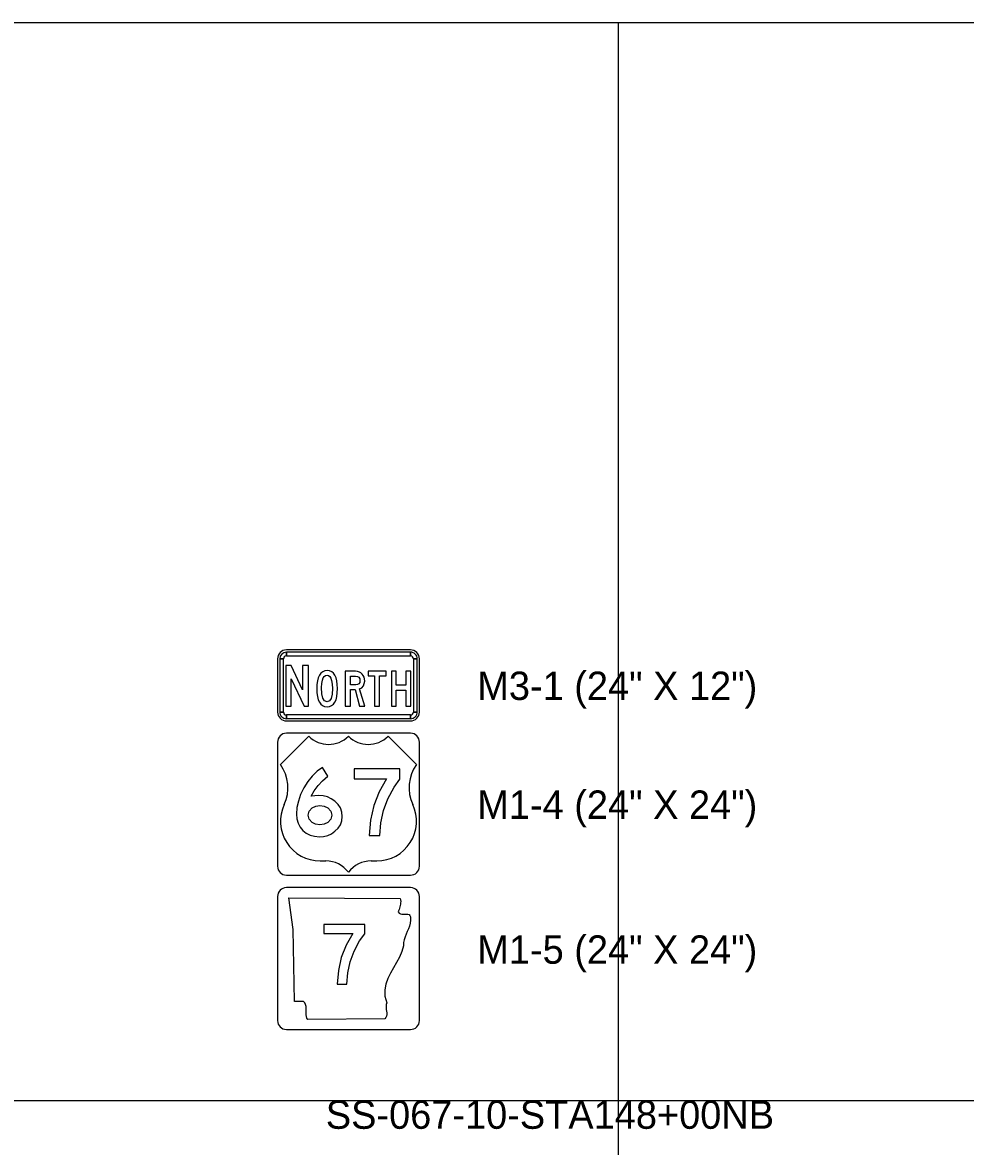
# Model space of a CAD drawing. Extents: x 1001568 to 1002149, y 1840825 to 1841423.
# Drawn here: x 1001942.25 to 1001955.55, y 1841194.82 to 1841210.67 of the extents above; entities that cross this region are included whole.
import ezdxf

# ---------------------------------------------------------------- set-up
doc = ezdxf.new("R2010")
doc.units = 0
for name, color, linetype in [('40', 7, 'Continuous'), ('R_No Plot', 7, 'Continuous'), ('SIGNS', 7, 'Continuous')]:
    doc.layers.add(name, color=color, linetype=linetype)

msp = doc.modelspace()

# ---------------------------------------------------------------- linework, layer by layer
at = {"layer": 'R_No Plot'}
for p, q in [((1001950.65, 1841210.667), (1001950.65, 1841148.127)), ((1001886.411, 1841195.469), (1001982.133, 1841195.469))]:
    msp.add_line(p, q, dxfattribs=at)
msp.add_lwpolyline([(1001886.411, 1841210.667), (1001964.232, 1841210.667), (1001964.232, 1841207.694), (1001968.454, 1841207.694), (1001968.454, 1841206.882), (1001982.133, 1841206.882), (1001982.133, 1841148.127), (1001886.411, 1841148.127)], close=True, dxfattribs=at)
at = {"layer": 'SIGNS'}
for p, q in [((1001947.725, 1841201.82), (1001945.975, 1841201.82)), ((1001945.975, 1841201.737), (1001945.975, 1841201.789)), ((1001947.725, 1841201.789), (1001947.725, 1841201.737)), ((1001945.85, 1841201.695), (1001945.85, 1841200.945)), ((1001945.881, 1841201.695), (1001945.933, 1841201.695)), ((1001947.766, 1841201.695), (1001947.818, 1841201.695)), ((1001947.85, 1841200.945), (1001947.85, 1841201.695)), ((1001945.933, 1841200.945), (1001945.881, 1841200.945)), ((1001945.975, 1841200.852), (1001945.975, 1841200.904)), ((1001945.975, 1841200.82), (1001947.725, 1841200.82)), ((1001947.725, 1841200.904), (1001947.725, 1841200.852)), ((1001947.818, 1841200.945), (1001947.766, 1841200.945)), ((1001947.725, 1841200.645), (1001945.975, 1841200.645)), ((1001945.85, 1841200.52), (1001945.85, 1841198.77)), ((1001946.291, 1841200.603), (1001945.891, 1841200.204)), ((1001947.808, 1841200.204), (1001947.409, 1841200.603)), ((1001947.85, 1841198.77), (1001947.85, 1841200.52)), ((1001945.85, 1841198.77), (1001945.85, 1841198.77)), ((1001946.45, 1841198.846), (1001946.53, 1841198.846)), ((1001947.169, 1841198.846), (1001947.249, 1841198.846)), ((1001945.975, 1841198.645), (1001947.725, 1841198.645)), ((1001947.725, 1841198.469), (1001945.975, 1841198.469)), ((1001945.85, 1841198.344), (1001945.85, 1841196.594)), ((1001947.85, 1841196.594), (1001947.85, 1841198.344)), ((1001945.85, 1841196.594), (1001945.85, 1841196.594)), ((1001945.975, 1841196.469), (1001947.725, 1841196.469))]:
    msp.add_line(p, q, dxfattribs=at)
for points in [[(1001947.725, 1841201.789), (1001945.975, 1841201.789), (1001945.975, 1841201.737), (1001947.725, 1841201.737), (1001947.725, 1841201.789), (1001947.725, 1841201.789)], [(1001945.881, 1841201.695), (1001945.881, 1841200.945), (1001945.933, 1841200.945), (1001945.933, 1841201.695), (1001945.881, 1841201.695), (1001945.881, 1841201.695)], [(1001945.965, 1841201.029), (1001946.043, 1841201.029), (1001946.043, 1841201.415), (1001946.224, 1841201.029), (1001946.288, 1841201.029), (1001946.288, 1841201.601), (1001946.2, 1841201.601), (1001946.2, 1841201.259), (1001946.043, 1841201.601), (1001945.965, 1841201.601)], [(1001947.818, 1841200.945), (1001947.818, 1841201.695), (1001947.766, 1841201.695), (1001947.766, 1841200.945), (1001947.818, 1841200.945), (1001947.818, 1841200.945)], [(1001947.217, 1841201.029), (1001947.288, 1841201.029), (1001947.288, 1841201.457), (1001947.379, 1841201.457), (1001947.379, 1841201.519), (1001947.127, 1841201.519), (1001947.127, 1841201.457), (1001947.217, 1841201.457)], [(1001947.454, 1841201.029), (1001947.521, 1841201.029), (1001947.521, 1841201.254), (1001947.656, 1841201.254), (1001947.656, 1841201.029), (1001947.731, 1841201.029), (1001947.731, 1841201.519), (1001947.656, 1841201.519), (1001947.656, 1841201.322), (1001947.521, 1841201.322), (1001947.521, 1841201.519), (1001947.454, 1841201.519)], [(1001945.975, 1841200.852), (1001947.725, 1841200.852), (1001947.725, 1841200.904), (1001945.975, 1841200.904), (1001945.975, 1841200.852), (1001945.975, 1841200.852)], [(1001947.142, 1841199.206), (1001947.294, 1841199.206), (1001947.306, 1841199.382), (1001947.343, 1841199.555), (1001947.405, 1841199.723), (1001947.492, 1841199.886), (1001947.575, 1841199.998), (1001947.575, 1841200.145), (1001946.931, 1841200.145), (1001946.931, 1841200.005), (1001947.385, 1841200.005), (1001947.28, 1841199.82), (1001947.205, 1841199.626), (1001947.159, 1841199.421)], [(1001947.579, 1841198.315), (1001947.584, 1841198.296), (1001947.586, 1841198.276), (1001947.585, 1841198.257), (1001947.583, 1841198.238), (1001947.579, 1841198.219), (1001947.574, 1841198.2), (1001947.568, 1841198.181), (1001947.563, 1841198.163), (1001947.557, 1841198.144), (1001947.552, 1841198.126), (1001947.566, 1841198.11), (1001947.584, 1841198.101), (1001947.604, 1841198.097), (1001947.625, 1841198.096), (1001947.646, 1841198.097), (1001947.667, 1841198.097), (1001947.686, 1841198.095), (1001947.703, 1841198.089), (1001947.716, 1841198.077), (1001947.724, 1841198.057), (1001947.725, 1841198.011), (1001947.719, 1841197.969), (1001947.708, 1841197.928), (1001947.694, 1841197.89), (1001947.678, 1841197.851), (1001947.662, 1841197.814), (1001947.647, 1841197.775), (1001947.635, 1841197.735), (1001947.627, 1841197.694), (1001947.625, 1841197.65), (1001947.603, 1841197.568), (1001947.569, 1841197.489), (1001947.528, 1841197.414), (1001947.484, 1841197.339), (1001947.441, 1841197.264), (1001947.403, 1841197.188), (1001947.375, 1841197.11), (1001947.361, 1841197.027), (1001947.364, 1841196.94), (1001947.39, 1841196.846), (1001947.382, 1841196.823), (1001947.379, 1841196.799), (1001947.38, 1841196.775), (1001947.383, 1841196.751), (1001947.386, 1841196.727), (1001947.389, 1841196.704), (1001947.39, 1841196.681), (1001947.386, 1841196.659), (1001947.378, 1841196.638), (1001947.363, 1841196.618), (1001946.279, 1841196.608), (1001946.264, 1841196.628), (1001946.256, 1841196.652), (1001946.252, 1841196.678), (1001946.252, 1841196.706), (1001946.252, 1841196.736), (1001946.253, 1841196.765), (1001946.251, 1841196.794), (1001946.245, 1841196.821), (1001946.234, 1841196.846), (1001946.216, 1841196.866), (1001946.089, 1841196.866), (1001946.071, 1841197.878), (1001946.008, 1841198.325), (1001947.579, 1841198.315), (1001947.579, 1841198.315)], [(1001946.692, 1841197.109), (1001946.828, 1841197.109), (1001946.839, 1841197.267), (1001946.872, 1841197.422), (1001946.928, 1841197.572), (1001947.005, 1841197.718), (1001947.08, 1841197.818), (1001947.08, 1841197.95), (1001946.503, 1841197.95), (1001946.503, 1841197.824), (1001946.909, 1841197.824), (1001946.816, 1841197.659), (1001946.748, 1841197.485), (1001946.707, 1841197.302)]]:
    msp.add_lwpolyline(points, close=True, dxfattribs=at)
for points in [[(1001946.695, 1841201.275), (1001946.692, 1841201.334), (1001946.686, 1841201.386), (1001946.674, 1841201.429), (1001946.659, 1841201.465), (1001946.638, 1841201.493), (1001946.613, 1841201.513), (1001946.584, 1841201.525), (1001946.55, 1841201.529), (1001946.515, 1841201.525), (1001946.486, 1841201.513), (1001946.46, 1841201.493), (1001946.44, 1841201.465), (1001946.424, 1841201.429), (1001946.412, 1841201.386), (1001946.405, 1841201.334), (1001946.403, 1841201.275), (1001946.405, 1841201.214), (1001946.412, 1841201.163), (1001946.423, 1841201.119), (1001946.439, 1841201.083), (1001946.459, 1841201.055), (1001946.484, 1841201.035), (1001946.513, 1841201.023), (1001946.547, 1841201.019), (1001946.582, 1841201.023), (1001946.612, 1841201.035), (1001946.637, 1841201.055), (1001946.658, 1841201.083), (1001946.674, 1841201.119), (1001946.685, 1841201.163), (1001946.692, 1841201.214), (1001946.695, 1841201.275)], [(1001946.624, 1841201.277), (1001946.619, 1841201.195), (1001946.605, 1841201.137), (1001946.581, 1841201.102), (1001946.548, 1841201.09), (1001946.514, 1841201.103), (1001946.49, 1841201.14), (1001946.475, 1841201.202), (1001946.47, 1841201.289), (1001946.473, 1841201.347), (1001946.483, 1841201.395), (1001946.494, 1841201.425), (1001946.508, 1841201.446), (1001946.526, 1841201.459), (1001946.548, 1841201.463), (1001946.569, 1841201.458), (1001946.587, 1841201.444), (1001946.601, 1841201.421), (1001946.612, 1841201.389), (1001946.621, 1841201.338), (1001946.624, 1841201.277)], [(1001946.801, 1841201.029), (1001946.878, 1841201.029), (1001946.878, 1841201.262), (1001946.943, 1841201.262), (1001947.007, 1841201.029), (1001947.078, 1841201.029), (1001947.007, 1841201.27), (1001947.037, 1841201.288), (1001947.06, 1841201.315), (1001947.073, 1841201.346), (1001947.078, 1841201.382), (1001947.076, 1841201.411), (1001947.069, 1841201.438), (1001947.059, 1841201.461), (1001947.045, 1841201.481), (1001947.026, 1841201.497), (1001947.003, 1841201.509), (1001946.977, 1841201.517), (1001946.948, 1841201.519), (1001946.801, 1841201.519), (1001946.801, 1841201.029)], [(1001946.878, 1841201.327), (1001946.878, 1841201.452), (1001946.95, 1841201.452), (1001946.975, 1841201.447), (1001946.995, 1841201.435), (1001947.008, 1841201.415), (1001947.012, 1841201.389), (1001947.008, 1841201.362), (1001946.997, 1841201.342), (1001946.978, 1841201.331), (1001946.952, 1841201.327), (1001946.878, 1841201.327)], [(1001945.975, 1841200.645), (1001945.975, 1841200.645)], [(1001947.725, 1841200.645), (1001947.725, 1841200.645)], [(1001945.85, 1841200.52), (1001945.85, 1841200.52)], [(1001946.558, 1841200.039), (1001946.482, 1841200.164), (1001946.408, 1841200.109), (1001946.339, 1841200.043), (1001946.277, 1841199.965), (1001946.221, 1841199.877), (1001946.175, 1841199.783), (1001946.143, 1841199.69), (1001946.123, 1841199.598), (1001946.116, 1841199.507), (1001946.122, 1841199.439), (1001946.139, 1841199.378), (1001946.167, 1841199.324), (1001946.207, 1841199.276), (1001946.255, 1841199.237), (1001946.31, 1841199.209), (1001946.371, 1841199.193), (1001946.439, 1841199.187), (1001946.5, 1841199.192), (1001946.558, 1841199.206), (1001946.61, 1841199.23), (1001946.659, 1841199.264), (1001946.704, 1841199.307), (1001946.736, 1841199.356), (1001946.754, 1841199.41), (1001946.761, 1841199.47), (1001946.754, 1841199.534), (1001946.735, 1841199.592), (1001946.703, 1841199.643), (1001946.658, 1841199.689), (1001946.608, 1841199.723), (1001946.553, 1841199.748), (1001946.492, 1841199.762), (1001946.427, 1841199.767), (1001946.326, 1841199.757), (1001946.368, 1841199.834), (1001946.421, 1841199.908), (1001946.484, 1841199.975), (1001946.558, 1841200.039)], [(1001946.282, 1841199.492), (1001946.296, 1841199.548), (1001946.336, 1841199.594), (1001946.388, 1841199.62), (1001946.447, 1841199.629), (1001946.505, 1841199.62), (1001946.558, 1841199.594), (1001946.6, 1841199.548), (1001946.614, 1841199.492), (1001946.6, 1841199.434), (1001946.558, 1841199.388), (1001946.506, 1841199.362), (1001946.447, 1841199.353), (1001946.387, 1841199.362), (1001946.336, 1841199.388), (1001946.296, 1841199.434), (1001946.282, 1841199.492)], [(1001945.975, 1841198.645), (1001945.975, 1841198.645)], [(1001947.725, 1841198.645), (1001947.725, 1841198.645)], [(1001945.975, 1841198.469), (1001945.975, 1841198.469)], [(1001947.725, 1841198.469), (1001947.725, 1841198.469)], [(1001945.85, 1841198.344), (1001945.85, 1841198.344)], [(1001945.975, 1841196.469), (1001945.975, 1841196.469)], [(1001947.725, 1841196.469), (1001947.725, 1841196.469)]]:
    msp.add_lwpolyline(points, dxfattribs=at)
for centre, radius, start, end in [((1001945.975, 1841201.695), 0.125, 90.0002, 179.9998), ((1001945.975, 1841201.695), 0.0937, 90.0002, 179.9998), ((1001947.725, 1841201.695), 0.125, 360, 90.0002), ((1001947.725, 1841201.695), 0.0937, 360, 90.0002), ((1001945.975, 1841201.695), 0.0417, 90.0002, 179.9998), ((1001947.725, 1841201.695), 0.0417, 360, 90.0002), ((1001945.975, 1841200.945), 0.125, 179.9998, 270.0001), ((1001945.975, 1841200.945), 0.0937, 179.9998, 270.0001), ((1001945.975, 1841200.945), 0.0417, 179.9998, 270.0001), ((1001947.725, 1841200.945), 0.125, 270.0001, 0.0003), ((1001947.725, 1841200.945), 0.0937, 270.0001, 0.0003), ((1001947.725, 1841200.945), 0.0417, 270.0001, 0.0003), ((1001945.975, 1841200.52), 0.125, 90.0002, 179.9998), ((1001947.725, 1841200.52), 0.125, 360, 90), ((1001946.57, 1841200.888), 0.399, 225.5729, 314.4272), ((1001947.129, 1841200.888), 0.399, 225.5729, 314.4272), ((1001945.437, 1841199.878), 0.559, 334.9895, 35.6629), ((1001948.262, 1841199.878), 0.559, 144.3372, 205.01), ((1001946.45, 1841199.405), 0.559, 154.9897, 270.0001), ((1001947.249, 1841199.405), 0.559, 270.0001, 25.0104), ((1001945.975, 1841198.77), 0.125, 180, 270), ((1001946.53, 1841198.447), 0.399, 36.8699, 90.0002), ((1001947.169, 1841198.447), 0.399, 90.0002, 143.13), ((1001947.725, 1841198.77), 0.125, 270.0001, 0.0003), ((1001945.975, 1841198.344), 0.125, 90.0002, 179.9998), ((1001947.725, 1841198.344), 0.125, 360, 90), ((1001945.975, 1841196.594), 0.125, 180, 270), ((1001947.725, 1841196.594), 0.125, 270.0001, 0.0003)]:
    msp.add_arc(centre, radius, start, end, dxfattribs=at)

# ---------------------------------------------------------------- texts
at = {"layer": '40'}
for s, p in [('M3-1 (24" X 12")', (1001948.665, 1841201.115)), ('M1-4 (24" X 24")', (1001948.665, 1841199.439)), ('M1-5 (24" X 24")', (1001948.665, 1841197.396)), ('SS-067-10-STA148+00NB', (1001946.53, 1841195.069))]:
    msp.add_text(s, height=0.4, rotation=0, dxfattribs=at).set_placement(p)

doc.saveas('drawing.dxf')
